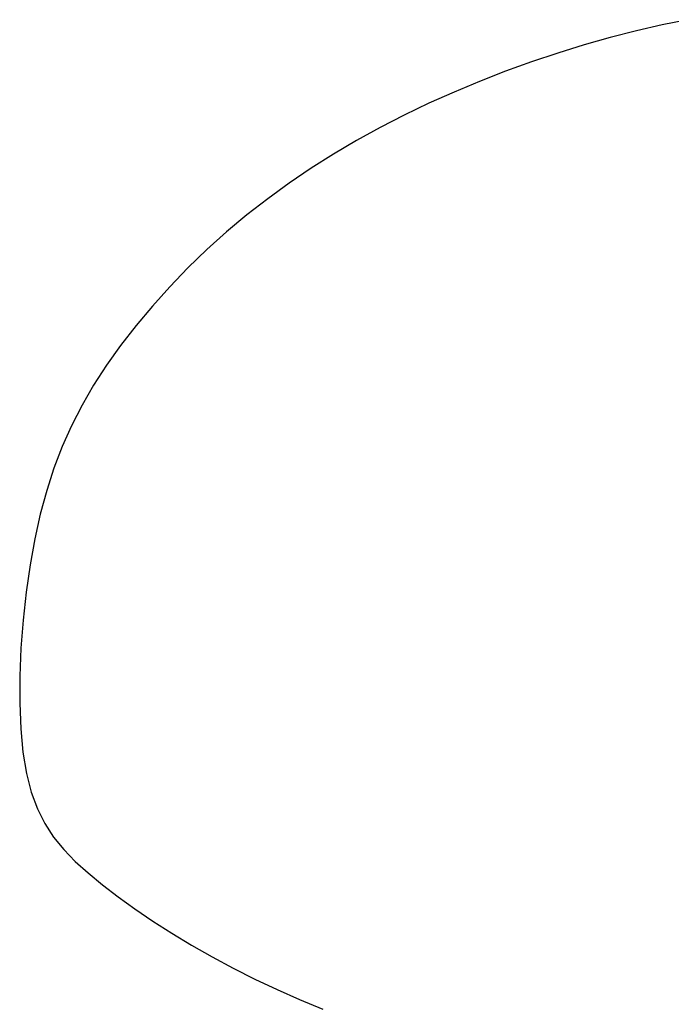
# Model space of a CAD drawing. Header units: millimetres. Extents: x -7023 to 53801, y 9849 to 33561.
# Tile 432 of 537: x 24742.849 to 24743.736, y 21916.176 to 21917.517. Entities that reach past the tile are written whole.
import ezdxf

# ---------------------------------------------------------------- set-up
doc = ezdxf.new("R2010")
doc.units = ezdxf.units.MM
doc.layers.add('IE_CCTV', color=6, linetype='Continuous')

msp = doc.modelspace()

# ---------------------------------------------------------------- linework, layer by layer
at = {"layer": 'IE_CCTV', "transparency": 33554687}
for p, q in [((24743.7589, 21917.5166), (24743.724, 21917.5095)), ((24743.7589, 21917.5166), (24743.724, 21917.5095)), ((24743.7589, 21917.5166), (24743.724, 21917.5095)), ((24743.7589, 21917.5166), (24743.724, 21917.5095)), ((24743.7589, 21917.5166), (24743.724, 21917.5095)), ((24743.6887, 21917.5015), (24743.6532, 21917.4924)), ((24743.6887, 21917.5015), (24743.6532, 21917.4924)), ((24743.6887, 21917.5015), (24743.6532, 21917.4924)), ((24743.6887, 21917.5015), (24743.6532, 21917.4924)), ((24743.6887, 21917.5015), (24743.6532, 21917.4924)), ((24743.724, 21917.5095), (24743.6887, 21917.5015)), ((24743.724, 21917.5095), (24743.6887, 21917.5015)), ((24743.724, 21917.5095), (24743.6887, 21917.5015)), ((24743.724, 21917.5095), (24743.6887, 21917.5015)), ((24743.724, 21917.5095), (24743.6887, 21917.5015)), ((24743.6532, 21917.4924), (24743.6175, 21917.4823)), ((24743.6532, 21917.4924), (24743.6175, 21917.4823)), ((24743.6532, 21917.4924), (24743.6175, 21917.4823)), ((24743.6532, 21917.4924), (24743.6175, 21917.4823)), ((24743.6532, 21917.4924), (24743.6175, 21917.4823)), ((24743.6175, 21917.4823), (24743.5818, 21917.4712)), ((24743.6175, 21917.4823), (24743.5818, 21917.4712)), ((24743.6175, 21917.4823), (24743.5818, 21917.4712)), ((24743.6175, 21917.4823), (24743.5818, 21917.4712)), ((24743.6175, 21917.4823), (24743.5818, 21917.4712)), ((24743.5818, 21917.4712), (24743.546, 21917.4592)), ((24743.5818, 21917.4712), (24743.546, 21917.4592)), ((24743.5818, 21917.4712), (24743.546, 21917.4592)), ((24743.5818, 21917.4712), (24743.546, 21917.4592)), ((24743.5818, 21917.4712), (24743.546, 21917.4592)), ((24743.546, 21917.4592), (24743.5105, 21917.4464)), ((24743.546, 21917.4592), (24743.5105, 21917.4464)), ((24743.546, 21917.4592), (24743.5105, 21917.4464)), ((24743.546, 21917.4592), (24743.5105, 21917.4464)), ((24743.546, 21917.4592), (24743.5105, 21917.4464)), ((24743.5105, 21917.4464), (24743.4753, 21917.4326)), ((24743.5105, 21917.4464), (24743.4753, 21917.4326)), ((24743.5105, 21917.4464), (24743.4753, 21917.4326)), ((24743.5105, 21917.4464), (24743.4753, 21917.4326)), ((24743.5105, 21917.4464), (24743.4753, 21917.4326)), ((24743.4753, 21917.4326), (24743.4405, 21917.4181)), ((24743.4753, 21917.4326), (24743.4405, 21917.4181)), ((24743.4753, 21917.4326), (24743.4405, 21917.4181)), ((24743.4753, 21917.4326), (24743.4405, 21917.4181)), ((24743.4753, 21917.4326), (24743.4405, 21917.4181)), ((24743.4405, 21917.4181), (24743.4062, 21917.4028)), ((24743.4405, 21917.4181), (24743.4062, 21917.4028)), ((24743.4405, 21917.4181), (24743.4062, 21917.4028)), ((24743.4405, 21917.4181), (24743.4062, 21917.4028)), ((24743.4405, 21917.4181), (24743.4062, 21917.4028)), ((24743.4062, 21917.4028), (24743.3727, 21917.3867)), ((24743.4062, 21917.4028), (24743.3727, 21917.3867)), ((24743.4062, 21917.4028), (24743.3727, 21917.3867)), ((24743.4062, 21917.4028), (24743.3727, 21917.3867)), ((24743.4062, 21917.4028), (24743.3727, 21917.3867)), ((24743.3727, 21917.3867), (24743.3399, 21917.3698)), ((24743.3727, 21917.3867), (24743.3399, 21917.3698)), ((24743.3727, 21917.3867), (24743.3399, 21917.3698)), ((24743.3727, 21917.3867), (24743.3399, 21917.3698)), ((24743.3727, 21917.3867), (24743.3399, 21917.3698)), ((24743.3399, 21917.3698), (24743.3078, 21917.3522)), ((24743.3399, 21917.3698), (24743.3078, 21917.3522)), ((24743.3399, 21917.3698), (24743.3078, 21917.3522)), ((24743.3399, 21917.3698), (24743.3078, 21917.3522)), ((24743.3399, 21917.3698), (24743.3078, 21917.3522)), ((24743.3078, 21917.3522), (24743.2765, 21917.3337)), ((24743.3078, 21917.3522), (24743.2765, 21917.3337)), ((24743.3078, 21917.3522), (24743.2765, 21917.3337)), ((24743.3078, 21917.3522), (24743.2765, 21917.3337)), ((24743.3078, 21917.3522), (24743.2765, 21917.3337)), ((24743.2765, 21917.3337), (24743.2459, 21917.3144)), ((24743.2765, 21917.3337), (24743.2459, 21917.3144)), ((24743.2765, 21917.3337), (24743.2459, 21917.3144)), ((24743.2765, 21917.3337), (24743.2459, 21917.3144)), ((24743.2765, 21917.3337), (24743.2459, 21917.3144)), ((24743.2459, 21917.3144), (24743.216, 21917.2941)), ((24743.2459, 21917.3144), (24743.216, 21917.2941)), ((24743.2459, 21917.3144), (24743.216, 21917.2941)), ((24743.2459, 21917.3144), (24743.216, 21917.2941)), ((24743.2459, 21917.3144), (24743.216, 21917.2941)), ((24743.216, 21917.2941), (24743.1869, 21917.2729)), ((24743.216, 21917.2941), (24743.1869, 21917.2729)), ((24743.216, 21917.2941), (24743.1869, 21917.2729)), ((24743.216, 21917.2941), (24743.1869, 21917.2729)), ((24743.216, 21917.2941), (24743.1869, 21917.2729)), ((24743.1869, 21917.2729), (24743.1585, 21917.2508)), ((24743.1869, 21917.2729), (24743.1585, 21917.2508)), ((24743.1869, 21917.2729), (24743.1585, 21917.2508)), ((24743.1869, 21917.2729), (24743.1585, 21917.2508)), ((24743.1869, 21917.2729), (24743.1585, 21917.2508)), ((24743.1585, 21917.2508), (24743.1308, 21917.2276)), ((24743.1585, 21917.2508), (24743.1308, 21917.2276)), ((24743.1585, 21917.2508), (24743.1308, 21917.2276)), ((24743.1585, 21917.2508), (24743.1308, 21917.2276)), ((24743.1585, 21917.2508), (24743.1308, 21917.2276)), ((24743.1308, 21917.2276), (24743.104, 21917.2035)), ((24743.1308, 21917.2276), (24743.104, 21917.2035)), ((24743.1308, 21917.2276), (24743.104, 21917.2035)), ((24743.1308, 21917.2276), (24743.104, 21917.2035)), ((24743.1308, 21917.2276), (24743.104, 21917.2035)), ((24743.104, 21917.2035), (24743.0781, 21917.1785)), ((24743.104, 21917.2035), (24743.0781, 21917.1785)), ((24743.104, 21917.2035), (24743.0781, 21917.1785)), ((24743.104, 21917.2035), (24743.0781, 21917.1785)), ((24743.104, 21917.2035), (24743.0781, 21917.1785)), ((24743.0781, 21917.1785), (24743.0533, 21917.1529)), ((24743.0781, 21917.1785), (24743.0533, 21917.1529)), ((24743.0781, 21917.1785), (24743.0533, 21917.1529)), ((24743.0781, 21917.1785), (24743.0533, 21917.1529)), ((24743.0781, 21917.1785), (24743.0533, 21917.1529)), ((24743.0533, 21917.1529), (24743.0297, 21917.1267)), ((24743.0533, 21917.1529), (24743.0297, 21917.1267)), ((24743.0533, 21917.1529), (24743.0297, 21917.1267)), ((24743.0533, 21917.1529), (24743.0297, 21917.1267)), ((24743.0533, 21917.1529), (24743.0297, 21917.1267)), ((24743.0297, 21917.1267), (24743.0074, 21917.1001)), ((24743.0297, 21917.1267), (24743.0074, 21917.1001)), ((24743.0297, 21917.1267), (24743.0074, 21917.1001)), ((24743.0297, 21917.1267), (24743.0074, 21917.1001)), ((24743.0297, 21917.1267), (24743.0074, 21917.1001)), ((24743.0074, 21917.1001), (24742.9865, 21917.0731)), ((24743.0074, 21917.1001), (24742.9865, 21917.0731)), ((24743.0074, 21917.1001), (24742.9865, 21917.0731)), ((24743.0074, 21917.1001), (24742.9865, 21917.0731)), ((24743.0074, 21917.1001), (24742.9865, 21917.0731)), ((24742.9865, 21917.0731), (24742.9673, 21917.046)), ((24742.9865, 21917.0731), (24742.9673, 21917.046)), ((24742.9865, 21917.0731), (24742.9673, 21917.046)), ((24742.9865, 21917.0731), (24742.9673, 21917.046)), ((24742.9865, 21917.0731), (24742.9673, 21917.046)), ((24742.9673, 21917.046), (24742.9497, 21917.0188)), ((24742.9673, 21917.046), (24742.9497, 21917.0188)), ((24742.9673, 21917.046), (24742.9497, 21917.0188)), ((24742.9673, 21917.046), (24742.9497, 21917.0188)), ((24742.9673, 21917.046), (24742.9497, 21917.0188)), ((24742.9497, 21917.0188), (24742.9339, 21916.9915)), ((24742.9497, 21917.0188), (24742.9339, 21916.9915)), ((24742.9497, 21917.0188), (24742.9339, 21916.9915)), ((24742.9497, 21917.0188), (24742.9339, 21916.9915)), ((24742.9497, 21917.0188), (24742.9339, 21916.9915)), ((24742.9339, 21916.9915), (24742.9197, 21916.9637)), ((24742.9339, 21916.9915), (24742.9197, 21916.9637)), ((24742.9339, 21916.9915), (24742.9197, 21916.9637)), ((24742.9339, 21916.9915), (24742.9197, 21916.9637)), ((24742.9339, 21916.9915), (24742.9197, 21916.9637)), ((24742.9197, 21916.9637), (24742.907, 21916.9353)), ((24742.9197, 21916.9637), (24742.907, 21916.9353)), ((24742.9197, 21916.9637), (24742.907, 21916.9353)), ((24742.9197, 21916.9637), (24742.907, 21916.9353)), ((24742.9197, 21916.9637), (24742.907, 21916.9353)), ((24742.907, 21916.9353), (24742.8957, 21916.906)), ((24742.907, 21916.9353), (24742.8957, 21916.906)), ((24742.907, 21916.9353), (24742.8957, 21916.906)), ((24742.907, 21916.9353), (24742.8957, 21916.906)), ((24742.907, 21916.9353), (24742.8957, 21916.906)), ((24742.8957, 21916.906), (24742.8858, 21916.8755)), ((24742.8957, 21916.906), (24742.8858, 21916.8755)), ((24742.8957, 21916.906), (24742.8858, 21916.8755)), ((24742.8957, 21916.906), (24742.8858, 21916.8755)), ((24742.8957, 21916.906), (24742.8858, 21916.8755)), ((24742.8858, 21916.8755), (24742.8771, 21916.8435)), ((24742.8858, 21916.8755), (24742.8771, 21916.8435)), ((24742.8858, 21916.8755), (24742.8771, 21916.8435)), ((24742.8858, 21916.8755), (24742.8771, 21916.8435)), ((24742.8858, 21916.8755), (24742.8771, 21916.8435)), ((24742.8771, 21916.8435), (24742.8696, 21916.8099)), ((24742.8771, 21916.8435), (24742.8696, 21916.8099)), ((24742.8771, 21916.8435), (24742.8696, 21916.8099)), ((24742.8771, 21916.8435), (24742.8696, 21916.8099)), ((24742.8771, 21916.8435), (24742.8696, 21916.8099)), ((24742.8696, 21916.8099), (24742.8632, 21916.7743)), ((24742.8696, 21916.8099), (24742.8632, 21916.7743)), ((24742.8696, 21916.8099), (24742.8632, 21916.7743)), ((24742.8696, 21916.8099), (24742.8632, 21916.7743)), ((24742.8696, 21916.8099), (24742.8632, 21916.7743)), ((24742.8632, 21916.7743), (24742.8578, 21916.7371)), ((24742.8632, 21916.7743), (24742.8578, 21916.7371)), ((24742.8632, 21916.7743), (24742.8578, 21916.7371)), ((24742.8632, 21916.7743), (24742.8578, 21916.7371)), ((24742.8632, 21916.7743), (24742.8578, 21916.7371)), ((24742.8578, 21916.7371), (24742.8536, 21916.699)), ((24742.8578, 21916.7371), (24742.8536, 21916.699)), ((24742.8578, 21916.7371), (24742.8536, 21916.699)), ((24742.8578, 21916.7371), (24742.8536, 21916.699)), ((24742.8578, 21916.7371), (24742.8536, 21916.699)), ((24742.8536, 21916.699), (24742.8507, 21916.6606)), ((24742.8536, 21916.699), (24742.8507, 21916.6606)), ((24742.8536, 21916.699), (24742.8507, 21916.6606)), ((24742.8536, 21916.699), (24742.8507, 21916.6606)), ((24742.8536, 21916.699), (24742.8507, 21916.6606)), ((24742.8507, 21916.6606), (24742.8491, 21916.6227)), ((24742.8507, 21916.6606), (24742.8491, 21916.6227)), ((24742.8507, 21916.6606), (24742.8491, 21916.6227)), ((24742.8507, 21916.6606), (24742.8491, 21916.6227)), ((24742.8507, 21916.6606), (24742.8491, 21916.6227)), ((24742.8491, 21916.6227), (24742.849, 21916.586)), ((24742.8491, 21916.6227), (24742.849, 21916.586)), ((24742.8491, 21916.6227), (24742.849, 21916.586)), ((24742.8491, 21916.6227), (24742.849, 21916.586)), ((24742.8491, 21916.6227), (24742.849, 21916.586)), ((24742.849, 21916.586), (24742.8504, 21916.5512)), ((24742.849, 21916.586), (24742.8504, 21916.5512)), ((24742.849, 21916.586), (24742.8504, 21916.5512)), ((24742.849, 21916.586), (24742.8504, 21916.5512)), ((24742.849, 21916.586), (24742.8504, 21916.5512)), ((24742.8504, 21916.5512), (24742.8535, 21916.5191)), ((24742.8504, 21916.5512), (24742.8535, 21916.5191)), ((24742.8504, 21916.5512), (24742.8535, 21916.5191)), ((24742.8504, 21916.5512), (24742.8535, 21916.5191)), ((24742.8504, 21916.5512), (24742.8535, 21916.5191)), ((24742.8535, 21916.5191), (24742.8582, 21916.4902)), ((24742.8535, 21916.5191), (24742.8582, 21916.4902)), ((24742.8535, 21916.5191), (24742.8582, 21916.4902)), ((24742.8535, 21916.5191), (24742.8582, 21916.4902)), ((24742.8535, 21916.5191), (24742.8582, 21916.4902)), ((24742.8582, 21916.4902), (24742.8648, 21916.4647)), ((24742.8582, 21916.4902), (24742.8648, 21916.4647)), ((24742.8582, 21916.4902), (24742.8648, 21916.4647)), ((24742.8582, 21916.4902), (24742.8648, 21916.4647)), ((24742.8582, 21916.4902), (24742.8648, 21916.4647)), ((24742.8648, 21916.4647), (24742.8731, 21916.4421)), ((24742.8648, 21916.4647), (24742.8731, 21916.4421)), ((24742.8648, 21916.4647), (24742.8731, 21916.4421)), ((24742.8648, 21916.4647), (24742.8731, 21916.4421)), ((24742.8648, 21916.4647), (24742.8731, 21916.4421)), ((24742.8731, 21916.4421), (24742.8832, 21916.4219)), ((24742.8731, 21916.4421), (24742.8832, 21916.4219)), ((24742.8731, 21916.4421), (24742.8832, 21916.4219)), ((24742.8731, 21916.4421), (24742.8832, 21916.4219)), ((24742.8731, 21916.4421), (24742.8832, 21916.4219)), ((24742.8832, 21916.4219), (24742.8952, 21916.4036)), ((24742.8832, 21916.4219), (24742.8952, 21916.4036)), ((24742.8832, 21916.4219), (24742.8952, 21916.4036)), ((24742.8832, 21916.4219), (24742.8952, 21916.4036)), ((24742.8832, 21916.4219), (24742.8952, 21916.4036)), ((24742.8952, 21916.4036), (24742.909, 21916.3866)), ((24742.8952, 21916.4036), (24742.909, 21916.3866)), ((24742.8952, 21916.4036), (24742.909, 21916.3866)), ((24742.8952, 21916.4036), (24742.909, 21916.3866)), ((24742.8952, 21916.4036), (24742.909, 21916.3866)), ((24742.909, 21916.3866), (24742.9247, 21916.3705)), ((24742.909, 21916.3866), (24742.9247, 21916.3705)), ((24742.909, 21916.3866), (24742.9247, 21916.3705)), ((24742.909, 21916.3866), (24742.9247, 21916.3705)), ((24742.909, 21916.3866), (24742.9247, 21916.3705)), ((24742.9247, 21916.3705), (24742.9422, 21916.3547)), ((24742.9247, 21916.3705), (24742.9422, 21916.3547)), ((24742.9247, 21916.3705), (24742.9422, 21916.3547)), ((24742.9247, 21916.3705), (24742.9422, 21916.3547)), ((24742.9247, 21916.3705), (24742.9422, 21916.3547)), ((24742.9422, 21916.3547), (24742.9617, 21916.3387)), ((24742.9422, 21916.3547), (24742.9617, 21916.3387)), ((24742.9422, 21916.3547), (24742.9617, 21916.3387)), ((24742.9422, 21916.3547), (24742.9617, 21916.3387)), ((24742.9422, 21916.3547), (24742.9617, 21916.3387)), ((24742.9617, 21916.3387), (24742.983, 21916.3224)), ((24742.9617, 21916.3387), (24742.983, 21916.3224)), ((24742.9617, 21916.3387), (24742.983, 21916.3224)), ((24742.9617, 21916.3387), (24742.983, 21916.3224)), ((24742.9617, 21916.3387), (24742.983, 21916.3224)), ((24742.983, 21916.3224), (24743.0059, 21916.3059)), ((24742.983, 21916.3224), (24743.0059, 21916.3059)), ((24742.983, 21916.3224), (24743.0059, 21916.3059)), ((24742.983, 21916.3224), (24743.0059, 21916.3059)), ((24742.983, 21916.3224), (24743.0059, 21916.3059)), ((24743.0059, 21916.3059), (24743.0304, 21916.2893)), ((24743.0059, 21916.3059), (24743.0304, 21916.2893)), ((24743.0059, 21916.3059), (24743.0304, 21916.2893)), ((24743.0059, 21916.3059), (24743.0304, 21916.2893)), ((24743.0059, 21916.3059), (24743.0304, 21916.2893)), ((24743.0304, 21916.2893), (24743.0562, 21916.2727)), ((24743.0304, 21916.2893), (24743.0562, 21916.2727)), ((24743.0304, 21916.2893), (24743.0562, 21916.2727)), ((24743.0304, 21916.2893), (24743.0562, 21916.2727)), ((24743.0304, 21916.2893), (24743.0562, 21916.2727)), ((24743.0562, 21916.2727), (24743.0831, 21916.2564)), ((24743.0562, 21916.2727), (24743.0831, 21916.2564)), ((24743.0562, 21916.2727), (24743.0831, 21916.2564)), ((24743.0562, 21916.2727), (24743.0831, 21916.2564)), ((24743.0562, 21916.2727), (24743.0831, 21916.2564)), ((24743.0831, 21916.2564), (24743.1111, 21916.2404)), ((24743.0831, 21916.2564), (24743.1111, 21916.2404)), ((24743.0831, 21916.2564), (24743.1111, 21916.2404)), ((24743.0831, 21916.2564), (24743.1111, 21916.2404)), ((24743.0831, 21916.2564), (24743.1111, 21916.2404)), ((24743.1111, 21916.2404), (24743.1399, 21916.225)), ((24743.1111, 21916.2404), (24743.1399, 21916.225)), ((24743.1111, 21916.2404), (24743.1399, 21916.225)), ((24743.1111, 21916.2404), (24743.1399, 21916.225)), ((24743.1111, 21916.2404), (24743.1399, 21916.225)), ((24743.1399, 21916.225), (24743.1694, 21916.2102)), ((24743.1399, 21916.225), (24743.1694, 21916.2102)), ((24743.1399, 21916.225), (24743.1694, 21916.2102)), ((24743.1399, 21916.225), (24743.1694, 21916.2102)), ((24743.1399, 21916.225), (24743.1694, 21916.2102)), ((24743.1694, 21916.2102), (24743.1995, 21916.196)), ((24743.1694, 21916.2102), (24743.1995, 21916.196)), ((24743.1694, 21916.2102), (24743.1995, 21916.196)), ((24743.1694, 21916.2102), (24743.1995, 21916.196)), ((24743.1694, 21916.2102), (24743.1995, 21916.196)), ((24743.1995, 21916.196), (24743.2302, 21916.1824)), ((24743.1995, 21916.196), (24743.2302, 21916.1824)), ((24743.1995, 21916.196), (24743.2302, 21916.1824)), ((24743.1995, 21916.196), (24743.2302, 21916.1824)), ((24743.1995, 21916.196), (24743.2302, 21916.1824)), ((24743.2302, 21916.1824), (24743.2616, 21916.1693)), ((24743.2302, 21916.1824), (24743.2616, 21916.1693)), ((24743.2302, 21916.1824), (24743.2616, 21916.1693)), ((24743.2302, 21916.1824), (24743.2616, 21916.1693)), ((24743.2302, 21916.1824), (24743.2616, 21916.1693))]:
    msp.add_line(p, q, dxfattribs=at)

doc.saveas('drawing.dxf')
